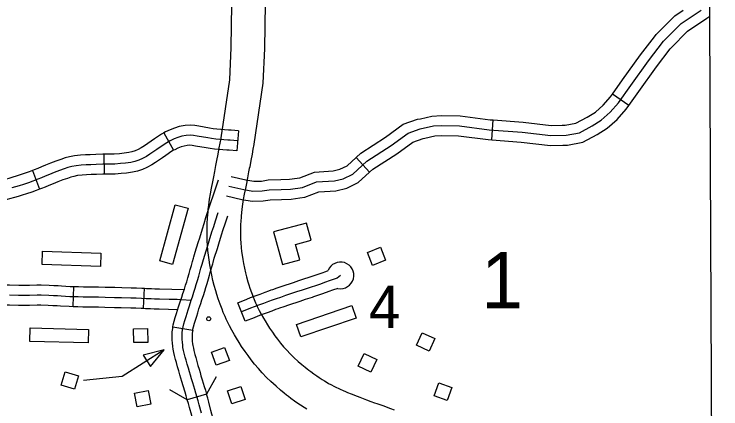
# Model space of a CAD drawing. Extents: x -19 to 366, y -4 to 359.
# Drawn here: x 138.405 to 139.408, y 197.384 to 197.944 of the extents above; entities that cross this region are included whole.
import ezdxf

# ---------------------------------------------------------------- set-up
doc = ezdxf.new("R2010")
doc.units = 0
for name, color, linetype in [('10', 7, 'Continuous'), ('21', 7, 'Continuous'), ('Level 19', 7, 'Continuous'), ('R_Axis Annot', 7, 'Continuous'), ('R_Contour Annot', 7, 'Continuous'), ('R_ROW', 7, 'Continuous'), ('R_ROW Annot', 7, 'Continuous'), ('R_Vert Alg Annot', 7, 'Continuous'), ('Sheet Fence', 7, 'Continuous'), ('T_Indications', 7, 'Continuous')]:
    doc.layers.add(name, color=color, linetype=linetype)

msp = doc.modelspace()

# ---------------------------------------------------------------- linework, layer by layer
at = {"layer": '10'}
msp.add_lwpolyline([(138.7733, 197.6347), (138.786, 197.5883), (138.8105, 197.5949), (138.8045, 197.6169), (138.8264, 197.6229), (138.8198, 197.6473)], close=True, dxfattribs=at)
at = {"layer": '21'}
for points in [[(138.6298, 197.5885), (138.6116, 197.5935), (138.6336, 197.6734), (138.6519, 197.6684)], [(138.9248, 197.6129), (138.9322, 197.5946), (138.9138, 197.5872), (138.9065, 197.6055)], [(138.4447, 197.5886), (138.4453, 197.6075), (138.5282, 197.6048), (138.5275, 197.5859)], [(138.8121, 197.4856), (138.806, 197.5035), (138.8844, 197.5302), (138.8905, 197.5123)], [(138.4271, 197.4794), (138.4276, 197.4984), (138.5104, 197.4961), (138.5099, 197.4772)], [(138.5749, 197.4776), (138.5746, 197.4973), (138.5944, 197.4977), (138.5947, 197.478)], [(138.976, 197.4738), (138.9842, 197.4917), (139.0022, 197.4835), (138.9939, 197.4655)], [(138.5881, 197.46), (138.5985, 197.4437), (138.6178, 197.4674)], [(138.7038, 197.4709), (138.7105, 197.4523), (138.6919, 197.4457), (138.6852, 197.4642)], [(138.9017, 197.462), (138.9197, 197.4538), (138.9115, 197.4358), (138.8935, 197.444)], [(138.4774, 197.4363), (138.4963, 197.4306), (138.4906, 197.4117), (138.4717, 197.4173)], [(138.7266, 197.4154), (138.7327, 197.3967), (138.7139, 197.3905), (138.7078, 197.4092)], [(139.0262, 197.4141), (139.0196, 197.3955), (139.001, 197.4021), (139.0076, 197.4207)], [(138.5758, 197.406), (138.5952, 197.4095), (138.5988, 197.3901), (138.5794, 197.3865)]]:
    msp.add_lwpolyline(points, close=True, dxfattribs=at)
msp.add_lwpolyline([(138.6178, 197.4674), (138.5581, 197.4295), (138.5032, 197.4238)], dxfattribs=at)
msp.add_circle((138.6812, 197.5114), 0.00284, dxfattribs=at)
at = {"layer": 'Level 19'}
msp.add_lwpolyline([(139.3969, 192.5514), (139.3992, 193.0141), (139.3992, 193.0186), (139.4031, 194.0054), (139.4028, 194.0236), (139.4049, 195.0052), (139.4049, 195.018), (139.4015, 196.0081), (139.4014, 196.0267), (139.3967, 197.0057), (139.3967, 197.0165), (139.3918, 198.0381)], dxfattribs=at)
at = {"layer": 'R_Contour Annot'}
for points in [[(138.6989, 197.7684), (138.7111, 197.8507), (138.7132, 197.8963), (138.714, 197.9576)], [(138.7614, 197.9588), (138.7605, 197.8949), (138.7582, 197.8461), (138.7454, 197.7595)], [(138.6923, 197.7338), (138.6928, 197.7362), (138.6945, 197.7451), (138.6962, 197.754), (138.6975, 197.7609), (138.6988, 197.7675), (138.6989, 197.7684)], [(138.7454, 197.7595), (138.7453, 197.7587), (138.744, 197.752), (138.7427, 197.7451), (138.741, 197.7362), (138.7393, 197.7271), (138.7388, 197.7248)], [(138.6802, 197.6622), (138.6806, 197.6665), (138.6812, 197.6727), (138.6824, 197.6812), (138.6836, 197.6887), (138.685, 197.6968), (138.6868, 197.7059), (138.6883, 197.7131), (138.6898, 197.7207), (138.6914, 197.7289), (138.6923, 197.7338)], [(138.7388, 197.7248), (138.7378, 197.7199), (138.7362, 197.7117), (138.7347, 197.7037), (138.7332, 197.6966), (138.7316, 197.6882), (138.7303, 197.6808), (138.7292, 197.6742), (138.7282, 197.667), (138.7277, 197.6618), (138.7273, 197.6574)], [(138.7061, 197.5111), (138.7044, 197.5148), (138.7019, 197.5205), (138.7001, 197.525), (138.6973, 197.5322), (138.6946, 197.5398), (138.6926, 197.5459), (138.6911, 197.5512), (138.689, 197.5586), (138.6872, 197.5658), (138.6855, 197.5733), (138.684, 197.5808), (138.6827, 197.5882), (138.6816, 197.5952), (138.6808, 197.6017), (138.6801, 197.6084), (138.6795, 197.616), (138.6792, 197.6222), (138.679, 197.6284), (138.6789, 197.6346), (138.6789, 197.6403), (138.6792, 197.6477), (138.6795, 197.6531), (138.6799, 197.6599), (138.6802, 197.6622)], [(138.7273, 197.6574), (138.7271, 197.6558), (138.7267, 197.6502), (138.7265, 197.6455), (138.7262, 197.6395), (138.7263, 197.6348), (138.7263, 197.6296), (138.7265, 197.6244), (138.7268, 197.6191), (138.7273, 197.6126), (138.7278, 197.6071), (138.7285, 197.6016), (138.7294, 197.5958), (138.7305, 197.5897), (138.7318, 197.5832), (138.7332, 197.5768), (138.7348, 197.5708), (138.7366, 197.5641), (138.7379, 197.5598), (138.7394, 197.5549), (138.7417, 197.5486), (138.7441, 197.5424), (138.7455, 197.5388), (138.7475, 197.5343), (138.749, 197.5311)], [(138.749, 197.5311), (138.7501, 197.5287), (138.7529, 197.5231), (138.7556, 197.5179), (138.7587, 197.5125), (138.7611, 197.5084), (138.7644, 197.5031), (138.7675, 197.4982), (138.7715, 197.4923), (138.7751, 197.4874), (138.7788, 197.4824), (138.7831, 197.477), (138.7874, 197.4718), (138.7919, 197.4668), (138.7969, 197.4616), (138.802, 197.4566), (138.8081, 197.451), (138.8135, 197.4464), (138.8181, 197.4427), (138.8209, 197.4404), (138.8232, 197.4386), (138.826, 197.4365), (138.8305, 197.4333), (138.8348, 197.4303), (138.8378, 197.4283), (138.8424, 197.4252), (138.8453, 197.4234), (138.8477, 197.4219), (138.8513, 197.4198), (138.8543, 197.4182), (138.8598, 197.4154), (138.8625, 197.414), (138.8651, 197.4128), (138.8677, 197.4116), (138.8719, 197.4096), (138.8753, 197.4082), (138.8782, 197.4069), (138.8836, 197.4047), (138.8921, 197.4014), (138.8957, 197.4), (138.9051, 197.3964), (138.9115, 197.3941), (138.9164, 197.3923), (138.9197, 197.3912), (138.9281, 197.3883), (138.9393, 197.3842), (138.9445, 197.3824)], [(138.8204, 197.3831), (138.8168, 197.3854), (138.8114, 197.3889), (138.8078, 197.3913), (138.8031, 197.3947), (138.7979, 197.3984), (138.7945, 197.401), (138.7917, 197.4031), (138.7884, 197.4058), (138.7831, 197.4101), (138.7767, 197.4156), (138.7695, 197.4222), (138.7633, 197.4283), (138.7572, 197.4345), (138.7516, 197.4408), (138.7463, 197.4472), (138.7414, 197.4534), (138.737, 197.4592), (138.7327, 197.4652), (138.7279, 197.4722), (138.7243, 197.4779), (138.7205, 197.484), (138.7177, 197.4888), (138.7141, 197.4952), (138.7108, 197.5015), (138.7074, 197.5082), (138.7061, 197.5111)]]:
    msp.add_lwpolyline(points, dxfattribs=at)
at = {"layer": 'R_ROW'}
for p, q in [((138.7327, 197.5079), (138.7223, 197.5343)), ((138.6303, 197.4998), (138.6584, 197.4954)), ((138.6781, 197.4043), (138.6508, 197.3966))]:
    msp.add_line(p, q, dxfattribs=at)
for points in [[(138.6595, 197.5973), (138.6601, 197.5995), (138.662, 197.6058), (138.6663, 197.6195), (138.6684, 197.6263), (138.6723, 197.6389), (138.6746, 197.6466), (138.6773, 197.6551), (138.695, 197.7087)], [(138.6564, 197.5377), (138.658, 197.5428), (138.6602, 197.5491), (138.662, 197.5549), (138.6635, 197.5599), (138.6652, 197.5656), (138.667, 197.5719), (138.6686, 197.5774), (138.6702, 197.5831), (138.6719, 197.5891), (138.6737, 197.5955), (138.6756, 197.6016), (138.6798, 197.6153), (138.6819, 197.6221), (138.6858, 197.6347), (138.6882, 197.6424), (138.6908, 197.6507), (138.6947, 197.6623)], [(138.6868, 197.5894), (138.6874, 197.5915), (138.6891, 197.5975), (138.6934, 197.611), (138.6955, 197.6178), (138.6994, 197.6305), (138.7018, 197.6381), (138.7043, 197.6463), (138.7081, 197.6578)], [(138.6303, 197.4998), (138.6308, 197.5029), (138.6323, 197.508), (138.6337, 197.5131), (138.6355, 197.519), (138.637, 197.5238), (138.6384, 197.5283), (138.6403, 197.5343), (138.6429, 197.5422), (138.6446, 197.5474), (138.6467, 197.5535), (138.6484, 197.559), (138.6499, 197.564), (138.6516, 197.5696), (138.6534, 197.5759), (138.655, 197.5813), (138.6565, 197.5869), (138.6582, 197.593), (138.6595, 197.5973)], [(138.6584, 197.4954), (138.6586, 197.4968), (138.6596, 197.5002), (138.661, 197.505), (138.6627, 197.5107), (138.6641, 197.5154), (138.6655, 197.5198), (138.6673, 197.5256), (138.6699, 197.5333), (138.6715, 197.5382), (138.6737, 197.5447), (138.6756, 197.5508), (138.6771, 197.5559), (138.6789, 197.5616), (138.6807, 197.568), (138.6823, 197.5735), (138.6839, 197.5792), (138.6856, 197.5852), (138.6868, 197.5894)], [(138.8683, 197.5731), (138.8637, 197.5693), (138.852, 197.5653), (138.8469, 197.5634), (138.8383, 197.5603), (138.8341, 197.5589), (138.8253, 197.5559), (138.8236, 197.5554), (138.8138, 197.5521), (138.8059, 197.5495), (138.7901, 197.5444), (138.783, 197.5419), (138.7767, 197.5397), (138.7713, 197.5378), (138.766, 197.5359), (138.7591, 197.5333), (138.752, 197.5306), (138.7457, 197.5282), (138.7407, 197.5263), (138.7275, 197.5211)], [(138.7699, 197.5524), (138.772, 197.5531), (138.7784, 197.5553), (138.7856, 197.5578), (138.8015, 197.563), (138.8093, 197.5656), (138.8191, 197.5689), (138.8208, 197.5694), (138.8295, 197.5723), (138.8336, 197.5737), (138.842, 197.5767), (138.8472, 197.5787), (138.8506, 197.5798)], [(138.7223, 197.5343), (138.7355, 197.5395), (138.7406, 197.5415), (138.747, 197.5439), (138.7541, 197.5466), (138.7612, 197.5492), (138.7665, 197.5511), (138.7699, 197.5524)], [(138.8646, 197.5546), (138.8568, 197.5519), (138.8519, 197.5501), (138.8429, 197.5469), (138.8386, 197.5454), (138.8297, 197.5424), (138.8281, 197.5419), (138.8183, 197.5386), (138.8103, 197.536), (138.7946, 197.5309), (138.7877, 197.5285), (138.7815, 197.5263), (138.7795, 197.5256)], [(138.6707, 197.3777), (138.6676, 197.3893), (138.666, 197.3951), (138.6629, 197.4059), (138.6613, 197.4112), (138.6585, 197.4206), (138.6567, 197.4264), (138.6552, 197.4312), (138.6538, 197.4361), (138.6523, 197.4413), (138.6507, 197.447), (138.649, 197.4529), (138.6479, 197.4572), (138.6465, 197.4627), (138.6455, 197.4665), (138.6446, 197.4709), (138.6442, 197.474), (138.6438, 197.4783), (138.6435, 197.4819), (138.6435, 197.4866), (138.6437, 197.4917), (138.6441, 197.4959), (138.6447, 197.4998), (138.6459, 197.5041), (138.6474, 197.5091), (138.6491, 197.5148), (138.6505, 197.5196), (138.6519, 197.5241), (138.6538, 197.5299), (138.6564, 197.5377)], [(138.7795, 197.5256), (138.7761, 197.5244), (138.7709, 197.5225), (138.764, 197.52), (138.757, 197.5174), (138.7509, 197.515), (138.7458, 197.513), (138.7327, 197.5079)], [(138.6508, 197.3966), (138.6493, 197.4019), (138.6477, 197.4071), (138.6449, 197.4164), (138.6431, 197.4222), (138.6416, 197.4272), (138.6402, 197.4321), (138.6386, 197.4374), (138.637, 197.4432), (138.6353, 197.4492), (138.6342, 197.4536), (138.6327, 197.4593), (138.6317, 197.4634), (138.6306, 197.4685), (138.6301, 197.4723), (138.6296, 197.4771), (138.6293, 197.4813), (138.6293, 197.4868), (138.6295, 197.4927), (138.63, 197.4977), (138.6303, 197.4998)], [(138.6584, 197.4954), (138.6582, 197.4941), (138.6579, 197.4906), (138.6577, 197.4863), (138.6577, 197.4824), (138.6579, 197.4795), (138.6583, 197.4758), (138.6586, 197.4733), (138.6594, 197.4696), (138.6602, 197.4662), (138.6616, 197.4608), (138.6628, 197.4566), (138.6643, 197.4509), (138.6659, 197.4452), (138.6674, 197.4401), (138.6688, 197.4353), (138.6702, 197.4305), (138.672, 197.4248), (138.6749, 197.4154), (138.6765, 197.4099), (138.6781, 197.4043)], [(138.6984, 197.3054), (138.6982, 197.3065), (138.6975, 197.3108), (138.6966, 197.3169), (138.6927, 197.3393), (138.6917, 197.3464), (138.6907, 197.3525), (138.6896, 197.3587), (138.6883, 197.3649), (138.687, 197.3711), (138.6857, 197.3763), (138.6844, 197.3813), (138.6813, 197.393), (138.6797, 197.3989), (138.6781, 197.4043)], [(138.6706, 197.2997), (138.6703, 197.3013), (138.6694, 197.3064), (138.6685, 197.3124), (138.6647, 197.3349), (138.6636, 197.3421), (138.6627, 197.3478), (138.6617, 197.3533), (138.6605, 197.359), (138.6593, 197.3648), (138.6581, 197.3694), (138.657, 197.3741), (138.6539, 197.3856), (138.6523, 197.3912), (138.6508, 197.3966)]]:
    msp.add_lwpolyline(points, dxfattribs=at)
msp.add_arc((138.8683, 197.5731), 0.0189, 258.6542, 159.271, dxfattribs=at)
at = {"layer": 'R_ROW Annot'}
for p, q in [((138.6173, 197.7753), (138.6314, 197.7506)), ((138.7234, 197.7781), (138.721, 197.7498)), ((138.5325, 197.7449), (138.5327, 197.7165)), ((138.4311, 197.7219), (138.4412, 197.6954)), ((138.4888, 197.5289), (138.4899, 197.5573)), ((138.5886, 197.5264), (138.5901, 197.5547))]:
    msp.add_line(p, q, dxfattribs=at)
for points in [[(138.7234, 197.7781), (138.7128, 197.779), (138.7092, 197.7793), (138.6927, 197.7806), (138.6873, 197.7813), (138.6822, 197.7821), (138.6671, 197.7847), (138.6614, 197.7856), (138.6548, 197.7862), (138.6476, 197.7859), (138.6393, 197.7844), (138.6324, 197.7821), (138.6263, 197.7798), (138.6199, 197.7768), (138.6173, 197.7753)], [(138.6173, 197.7753), (138.614, 197.7735), (138.6042, 197.7669), (138.5994, 197.7636), (138.5899, 197.7571), (138.5855, 197.7542), (138.5808, 197.7516), (138.5769, 197.75), (138.5722, 197.7484), (138.5679, 197.7474), (138.5613, 197.7465), (138.5546, 197.7458), (138.547, 197.7453), (138.5406, 197.745), (138.5325, 197.7449)], [(138.7222, 197.764), (138.7116, 197.7649), (138.7081, 197.7652), (138.6911, 197.7664), (138.6852, 197.7673), (138.6799, 197.7681), (138.6648, 197.7707), (138.6597, 197.7715), (138.6546, 197.7719), (138.6492, 197.7717), (138.6428, 197.7705), (138.6372, 197.7687), (138.6319, 197.7667), (138.6264, 197.7641), (138.6215, 197.7614), (138.6121, 197.7551), (138.6074, 197.7518), (138.5978, 197.7453), (138.5928, 197.742), (138.587, 197.7388), (138.582, 197.7367), (138.5761, 197.7347), (138.5704, 197.7334), (138.5629, 197.7324), (138.5558, 197.7317), (138.5478, 197.7311), (138.5409, 197.7308), (138.5309, 197.7307), (138.5213, 197.7305), (138.5137, 197.7302), (138.5071, 197.7299), (138.5003, 197.7295), (138.4928, 197.7287), (138.4867, 197.7275), (138.4813, 197.7261), (138.4758, 197.7242), (138.4692, 197.7219), (138.4617, 197.719), (138.455, 197.7163), (138.449, 197.7138), (138.4438, 197.7117), (138.4384, 197.7095), (138.4313, 197.7068), (138.4253, 197.7046), (138.4181, 197.7022), (138.4123, 197.7003), (138.4069, 197.6987), (138.4015, 197.6971)], [(138.721, 197.7498), (138.7104, 197.7507), (138.7069, 197.751), (138.6896, 197.7523), (138.6831, 197.7532), (138.6777, 197.7541), (138.6624, 197.7567), (138.6579, 197.7574), (138.6543, 197.7577), (138.6508, 197.7576), (138.6463, 197.7567), (138.6419, 197.7553), (138.6374, 197.7536), (138.6329, 197.7515), (138.6314, 197.7506)], [(138.5325, 197.7449), (138.5307, 197.7449), (138.5209, 197.7447), (138.5131, 197.7444), (138.5064, 197.7441), (138.4991, 197.7436), (138.4907, 197.7427), (138.4836, 197.7414), (138.4772, 197.7397), (138.4711, 197.7377), (138.4643, 197.7352), (138.4565, 197.7322), (138.4496, 197.7294), (138.4437, 197.7269), (138.4385, 197.7249), (138.4333, 197.7227), (138.4311, 197.7219)], [(138.6314, 197.7506), (138.629, 197.7493), (138.6201, 197.7433), (138.6154, 197.7401), (138.6058, 197.7335), (138.6002, 197.7298), (138.5932, 197.726), (138.587, 197.7234), (138.58, 197.7211), (138.573, 197.7194), (138.5645, 197.7183), (138.5571, 197.7175), (138.5486, 197.7169), (138.5413, 197.7166), (138.5327, 197.7165)], [(138.4311, 197.7219), (138.4263, 197.7201), (138.4206, 197.718), (138.4136, 197.7157), (138.408, 197.7139), (138.4029, 197.7123), (138.3976, 197.7108), (138.3908, 197.7089), (138.3845, 197.7071), (138.3787, 197.7056), (138.3735, 197.7045), (138.3695, 197.7039), (138.3642, 197.7032), (138.3594, 197.7028), (138.3556, 197.7026), (138.3488, 197.7026), (138.3376, 197.7013)], [(138.5327, 197.7165), (138.5311, 197.7165), (138.5218, 197.7163), (138.5144, 197.7161), (138.5079, 197.7157), (138.5015, 197.7153), (138.4949, 197.7146), (138.4898, 197.7136), (138.4853, 197.7125), (138.4805, 197.7108), (138.4742, 197.7086), (138.467, 197.7058), (138.4605, 197.7031), (138.4544, 197.7006), (138.4491, 197.6985), (138.4436, 197.6963), (138.4412, 197.6954)], [(138.4412, 197.6954), (138.4363, 197.6935), (138.43, 197.6912), (138.4225, 197.6887), (138.4165, 197.6867), (138.4109, 197.6851), (138.4053, 197.6834), (138.3984, 197.6816), (138.3919, 197.6797), (138.3851, 197.6779), (138.3787, 197.6766), (138.3737, 197.6758), (138.3673, 197.6749), (138.3613, 197.6744), (138.3563, 197.6742), (138.3504, 197.6742), (138.3406, 197.6731)], [(138.3889, 197.5593), (138.3923, 197.5595), (138.3984, 197.5595), (138.4115, 197.5594), (138.4185, 197.5594), (138.4266, 197.5594), (138.4373, 197.5595), (138.4434, 197.5596), (138.4546, 197.5591), (138.4614, 197.5588), (138.4674, 197.5585), (138.4723, 197.5582), (138.4845, 197.5575), (138.4898, 197.5573), (138.4899, 197.5573)], [(138.4899, 197.5573), (138.4963, 197.5571), (138.5034, 197.5568), (138.5104, 197.5567), (138.5181, 197.5566), (138.5249, 197.5566), (138.5344, 197.5565), (138.548, 197.5561), (138.5577, 197.5558), (138.5712, 197.5554), (138.5788, 197.5552), (138.5864, 197.5549), (138.5901, 197.5547)], [(138.5901, 197.5547), (138.5929, 197.5546), (138.6, 197.5543), (138.6049, 197.5541), (138.6115, 197.5538), (138.6465, 197.553)], [(138.3983, 197.5453), (138.4114, 197.5452), (138.4185, 197.5452), (138.4266, 197.5452), (138.4375, 197.5453), (138.4432, 197.5454), (138.454, 197.5449), (138.4607, 197.5446), (138.4667, 197.5443), (138.4715, 197.5441), (138.4838, 197.5433), (138.4892, 197.5431), (138.4958, 197.5429), (138.503, 197.5426), (138.5102, 197.5425), (138.518, 197.5424), (138.5249, 197.5424), (138.5341, 197.5423), (138.5476, 197.5419), (138.5573, 197.5416), (138.5708, 197.5412), (138.5783, 197.541), (138.5858, 197.5407), (138.5922, 197.5404), (138.5993, 197.5401), (138.6043, 197.5399), (138.6111, 197.5396), (138.625, 197.5393), (138.631, 197.5393), (138.6365, 197.5391), (138.6427, 197.5389), (138.6564, 197.5377)], [(138.39, 197.531), (138.393, 197.5311), (138.3983, 197.5311), (138.4113, 197.531), (138.4186, 197.531), (138.4267, 197.531), (138.4376, 197.5311), (138.443, 197.5311), (138.4533, 197.5307), (138.46, 197.5304), (138.466, 197.5301), (138.4708, 197.5299), (138.4831, 197.5292), (138.4887, 197.5289), (138.4888, 197.5289)], [(138.4888, 197.5289), (138.4953, 197.5287), (138.5027, 197.5284), (138.5099, 197.5283), (138.5179, 197.5282), (138.5248, 197.5282), (138.5338, 197.5281), (138.5472, 197.5277), (138.5569, 197.5274), (138.5704, 197.527), (138.5779, 197.5268), (138.5851, 197.5265), (138.5886, 197.5264)], [(138.5886, 197.5264), (138.5915, 197.5262), (138.5987, 197.5259), (138.6038, 197.5257), (138.6107, 197.5254), (138.6373, 197.5248)]]:
    msp.add_lwpolyline(points, dxfattribs=at)
at = {"layer": 'R_Vert Alg Annot'}
for points in [[(138.6919, 197.4292), (138.6781, 197.4043)], [(138.6508, 197.3966), (138.626, 197.4104)]]:
    msp.add_lwpolyline(points, dxfattribs=at)
at = {"layer": 'Sheet Fence'}
for points in [[(146.7783, 1.697), (146.5788, 10.3131), (146.3785, 18.9294), (146.1776, 27.5458), (145.9759, 36.1624), (145.7736, 44.7791), (145.5705, 53.396), (145.3668, 62.013), (145.1624, 70.6301), (144.9572, 79.2474), (144.7514, 87.8648), (144.5449, 96.4823), (144.3377, 105.1), (144.1299, 113.7179), (143.9213, 122.3359), (143.712, 130.954), (143.5021, 139.5723), (143.2915, 148.1907), (143.0802, 156.8092), (142.8682, 165.4279), (142.6555, 174.0468), (142.4422, 182.6658), (142.2282, 191.2849), (142.0135, 199.9042), (141.7981, 208.5236), (141.582, 217.1432), (141.3653, 225.7629), (141.1479, 234.3828), (140.9298, 243.0028), (140.711, 251.623), (140.4916, 260.2433), (140.2715, 268.8638), (140.0508, 277.4844), (139.8293, 286.1051), (139.6072, 294.726), (139.3845, 303.3471), (139.161, 311.9683), (138.937, 320.5896), (138.7122, 329.2111), (138.4868, 337.8328), (138.2607, 346.4546)], [(139.4406, 1.5315), (139.2511, 10.1473), (139.0608, 18.7633), (138.8699, 27.3793), (138.6784, 35.9956), (138.4861, 44.6119), (138.2932, 53.2285), (138.0997, 61.8451), (137.9055, 70.4619), (137.7106, 79.0789), (137.5151, 87.6959), (137.319, 96.3132), (137.1221, 104.9306), (136.9247, 113.5481), (136.7265, 122.1658), (136.5278, 130.7836), (136.3283, 139.4016), (136.1282, 148.0197), (135.9275, 156.6379), (135.7261, 165.2564), (135.5241, 173.8749), (135.3214, 182.4936), (135.1181, 191.1125), (134.9141, 199.7315), (134.7095, 208.3506), (134.5043, 216.9699), (134.2984, 225.5894), (134.0919, 234.209), (133.8847, 242.8288), (133.6769, 251.4487), (133.4685, 260.0687), (133.2594, 268.6889), (133.0497, 277.3093), (132.8393, 285.9298), (132.6283, 294.5504), (132.4167, 303.1713), (132.2044, 311.7922), (131.9916, 320.4133), (131.778, 329.0346), (131.5639, 337.656), (131.3491, 346.2776)], [(0, 189.5162), (7.1121, 189.5206), (14.2243, 189.5339), (21.3364, 189.556), (28.4484, 189.5869), (35.5605, 189.6267), (42.6725, 189.6754), (49.7844, 189.7329), (56.8962, 189.7992), (64.0079, 189.8744), (71.1196, 189.9584), (78.2311, 190.0512), (85.3425, 190.1529), (92.4538, 190.2635), (99.5649, 190.3829), (106.6759, 190.5111), (113.7867, 190.6482), (120.8974, 190.7941), (128.0078, 190.9489), (135.1181, 191.1125), (142.2282, 191.2849), (149.338, 191.4662), (156.4476, 191.6563), (163.5569, 191.8553), (170.666, 192.0631), (177.7749, 192.2798), (184.8835, 192.5053), (191.9917, 192.7396), (199.0997, 192.9828), (206.2074, 193.2348), (213.3147, 193.4956), (220.4218, 193.7653), (227.5285, 194.0438), (234.6348, 194.3312), (241.7408, 194.6274), (248.8464, 194.9324), (255.9516, 195.2463), (263.0564, 195.569), (270.1608, 195.9005), (277.2648, 196.2409), (284.3683, 196.5901), (291.4715, 196.9481), (298.5741, 197.315), (305.6763, 197.6907), (312.7781, 198.0753), (319.8793, 198.4686), (326.9801, 198.8708), (334.0804, 199.2818), (341.1801, 199.7017)]]:
    msp.add_spline(points, degree=3, dxfattribs=at)
at = {"layer": 'T_Indications'}
for p, q in [((139.2775, 197.8141), (139.2544, 197.8305)), ((139.0829, 197.7653), (139.085, 197.7937)), ((138.9096, 197.7195), (138.8906, 197.7405))]:
    msp.add_line(p, q, dxfattribs=at)
for points in [[(138.8142, 197.6978), (138.8343, 197.7058), (138.8597, 197.7073), (138.8722, 197.7103), (138.8855, 197.7168), (138.9056, 197.735), (138.9402, 197.7574), (138.9641, 197.7749), (138.9815, 197.781), (139.0001, 197.7851), (139.0119, 197.7859), (139.0369, 197.7855), (139.0794, 197.7798), (139.1261, 197.7764), (139.1667, 197.7715), (139.1887, 197.7722), (139.2073, 197.7756), (139.2255, 197.7855), (139.2384, 197.7935), (139.251, 197.8045), (139.2627, 197.8178), (139.2802, 197.8425), (139.3056, 197.8778), (139.3269, 197.9055), (139.3519, 197.9306), (139.38, 197.9496)], [(139.3137, 197.9117), (139.3162, 197.9149), (139.3428, 197.9416), (139.3545, 197.9494)], [(139.3363, 197.8944), (139.3376, 197.8961), (139.361, 197.9196), (139.3882, 197.938), (139.3923, 197.941)], [(139.2544, 197.8305), (139.2686, 197.8507), (139.2942, 197.8863), (139.3137, 197.9117)], [(139.2775, 197.8141), (139.2918, 197.8342), (139.317, 197.8693), (139.3363, 197.8944)], [(139.183, 197.7862), (139.1872, 197.7864), (139.2025, 197.7892), (139.2184, 197.7978), (139.23, 197.8049), (139.2409, 197.8146), (139.2516, 197.8266), (139.2544, 197.8305)], [(139.184, 197.7579), (139.1903, 197.7581), (139.2121, 197.7621), (139.2327, 197.7732), (139.2469, 197.782), (139.261, 197.7944), (139.2739, 197.809), (139.2775, 197.8141)], [(138.8906, 197.7405), (138.8969, 197.7463), (138.9321, 197.7691), (138.9574, 197.7876), (138.9776, 197.7946), (138.9816, 197.7955)], [(138.9816, 197.7955), (138.9981, 197.7992), (139.0115, 197.8001), (139.038, 197.7997), (139.0809, 197.794), (139.085, 197.7937)], [(139.085, 197.7937), (139.1275, 197.7905), (139.1673, 197.7857), (139.183, 197.7862)], [(138.9096, 197.7195), (138.9143, 197.7237), (138.9482, 197.7457), (138.9707, 197.7622), (138.9854, 197.7673), (138.9879, 197.7678)], [(138.9879, 197.7678), (139.0021, 197.771), (139.0122, 197.7717), (139.0359, 197.7713), (139.078, 197.7657), (139.0829, 197.7653)], [(139.0829, 197.7653), (139.1247, 197.7623), (139.1661, 197.7572), (139.184, 197.7579)], [(138.8068, 197.7112), (138.8105, 197.7117), (138.8312, 197.7198), (138.8576, 197.7214), (138.8674, 197.7238), (138.8775, 197.7287), (138.8906, 197.7405)], [(138.7129, 197.7136), (138.7339, 197.7087), (138.745, 197.7067), (138.7559, 197.707), (138.7657, 197.7085), (138.7837, 197.7093), (138.7959, 197.7097), (138.8068, 197.7112)], [(138.8106, 197.683), (138.8178, 197.684), (138.8374, 197.6917), (138.8618, 197.6932), (138.8771, 197.6969), (138.8935, 197.7049), (138.9096, 197.7195)], [(138.7097, 197.6997), (138.731, 197.6948), (138.7439, 197.6925), (138.7572, 197.6929), (138.7671, 197.6944), (138.7842, 197.6951), (138.7971, 197.6955), (138.8142, 197.6978)], [(138.7065, 197.6859), (138.7282, 197.6808), (138.7429, 197.6782), (138.7585, 197.6787), (138.7685, 197.6802), (138.7847, 197.6809), (138.7982, 197.6813), (138.8106, 197.683)]]:
    msp.add_lwpolyline(points, dxfattribs=at)

# ---------------------------------------------------------------- texts
at = {"layer": '21'}
msp.add_text('4', height=0.06, dxfattribs=at).set_placement((138.9085, 197.4986))
at = {"layer": 'R_Axis Annot'}
msp.add_text('1', height=0.08, dxfattribs=at).set_placement((139.0678, 197.5261))

doc.saveas('drawing.dxf')
